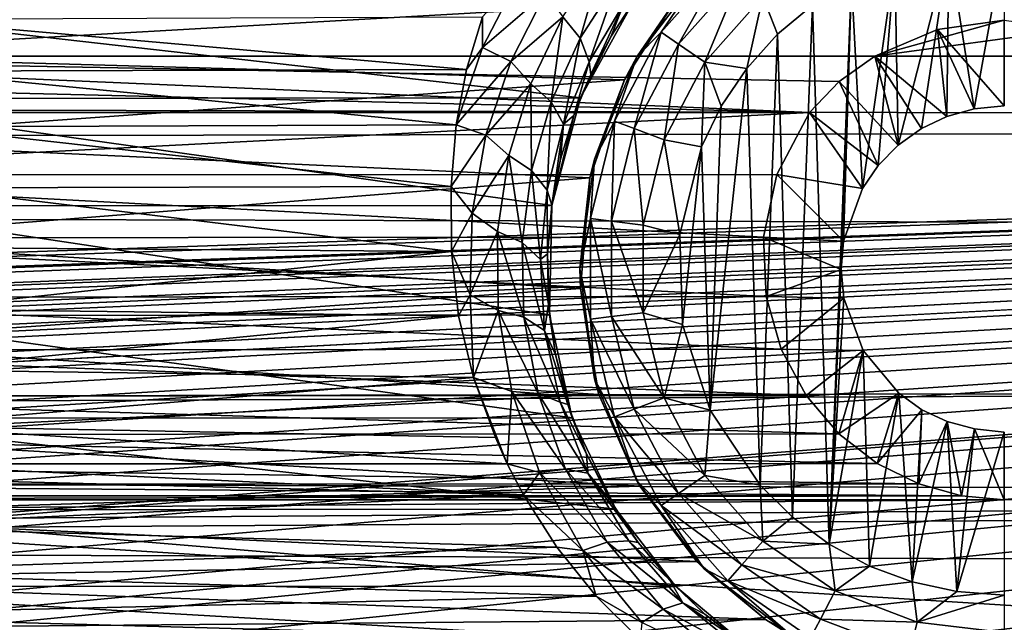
# Model space of a CAD drawing. Header units: metres. Extents: x -95 to 103, y -12 to 12.
# Tile 355 of 520: x -32.22 to -29.2, y 6.06 to 7.9. Entities that reach past the tile are written whole.
import ezdxf

# ---------------------------------------------------------------- set-up
doc = ezdxf.new("R2010")
doc.units = ezdxf.units.M
doc.layers.add('solid_P74500', color=7, linetype='CONTINUOUS')
doc.layers.add('solid_P74500_01', color=7, linetype='CONTINUOUS')

msp = doc.modelspace()

# ---------------------------------------------------------------- linework, layer by layer
at = {"layer": 'solid_P74500'}
for points in [[(-12.2, 5.05, 0.5), (-11.7, 9.776363, 0.5), (-88, 9.776363, 0.5)], [(-12.2, 5.05, 0.5), (-88, 9.776363, 0.5), (-88, 5.05, 0.5)], [(92.5, 7.752533, 9.805175), (92.5, 8.487373, 9.175829), (-94.018356, 8.209083, 9.426609)], [(92.5, 7.752533, 9.805175), (-94.018356, 8.209083, 9.426609), (-94.018356, 7.447287, 10.039319)], [(-29.370331, 8.125382, -11.8), (-29.525322, 7.519121, -11.8), (-29.535685, 8.081974, -11.8)], [(-29.370331, 8.125382, -11.8), (-29.453802, 7.570744, -11.8), (-29.525322, 7.519121, -11.8)], [(-29.370331, 8.125382, -11.8), (-29.376312, 7.607516, -11.8), (-29.453802, 7.570744, -11.8)], [(-29.370331, 8.125382, -11.8), (-29.291828, 7.630482, -11.8), (-29.376312, 7.607516, -11.8)], [(-29.200001, 8.14, -11.8), (-29.291828, 7.630482, -11.8), (-29.370331, 8.125382, -11.8)], [(-29.200001, 8.14, -11.8), (-29.200001, 7.64, -11.8), (-29.291828, 7.630482, -11.8)], [(-30.499355, 7.847605, -9.513963), (-30.552536, 7.911984, -9.562739), (-30.426729, 8.098949, -9.376516)], [(-30.383154, 8.028093, -9.327198), (-30.499355, 7.847605, -9.513963), (-30.426729, 8.098949, -9.376516)], [(-30.046976, 8.096038, -11.614588), (-30.25116, 7.865563, -11.614588), (-30.119238, 8.059238, -11.5)], [(-30.197634, 7.828617, -11.712049), (-30.25116, 7.865563, -11.614588), (-30.046976, 8.096038, -11.614588)], [(-30.003847, 8.047357, -11.712049), (-30.197634, 7.828617, -11.712049), (-30.046976, 8.096038, -11.614588)], [(-30.119238, 8.059238, -11.5), (-30.325832, 7.79, -11.5), (-30.209461, 7.959397, -5.887105)], [(-30.25116, 7.865563, -11.614588), (-30.325832, 7.79, -11.5), (-30.119238, 8.059238, -11.5)], [(-29.668499, 8.022584, -11.8), (-29.535685, 8.081974, -11.8), (-29.634665, 7.386765, -11.8)], [(-29.535685, 8.081974, -11.8), (-29.586445, 7.457164, -11.8), (-29.634665, 7.386765, -11.8)], [(-29.535685, 8.081974, -11.8), (-29.525322, 7.519121, -11.8), (-29.586445, 7.457164, -11.8)], [(-30.685518, 8.038312, -9.565678), (-30.798033, 7.81858, -9.751169), (-30.797937, 7.912471, -9.676921)], [(-30.605495, 7.985066, -9.567982), (-30.798033, 7.81858, -9.751169), (-30.685518, 8.038312, -9.565678)], [(-30.471601, 7.774943, -9.441819), (-30.499355, 7.847605, -9.513963), (-30.383154, 8.028093, -9.327198)], [(-30.365761, 7.953053, -9.254251), (-30.471601, 7.774943, -9.441819), (-30.383154, 8.028093, -9.327198)], [(-30.003847, 8.047357, -11.712049), (-30.117466, 7.773282, -11.777164), (-30.197634, 7.828617, -11.712049)], [(-30.003847, 8.047357, -11.712049), (-29.939253, 7.974443, -11.777164), (-30.117466, 7.773282, -11.777164)], [(-29.668499, 8.022584, -11.8), (-29.736984, 6.296785, -11.8), (-29.788027, 7.948541, -11.8)], [(-29.668499, 8.022584, -11.8), (-29.69928, 7.137952, -11.8), (-29.736984, 6.296785, -11.8)], [(-29.668499, 8.022584, -11.8), (-29.692488, 7.225389, -11.8), (-29.69928, 7.137952, -11.8)], [(-29.668499, 8.022584, -11.8), (-29.634665, 7.386765, -11.8), (-29.692488, 7.225389, -11.8)], [(-33.077759, 7.79618, -6.10177), (-33.228165, 8.003443, -5.827108), (-30.209461, 7.959397, -5.887105)], [(-30.605495, 7.985066, -9.567982), (-30.711811, 7.775812, -9.754739), (-30.798033, 7.81858, -9.751169)], [(-30.552536, 7.911984, -9.562739), (-30.711811, 7.775812, -9.754739), (-30.605495, 7.985066, -9.567982)], [(-29.98888, 7.75403, -11.8), (-30.117466, 7.773282, -11.777164), (-29.939253, 7.974443, -11.777164)], [(-29.894634, 7.859296, -11.8), (-29.98888, 7.75403, -11.8), (-29.939253, 7.974443, -11.777164)], [(-29.788027, 7.948541, -11.8), (-29.894634, 7.859296, -11.8), (-29.939253, 7.974443, -11.777164)], [(-33.077759, 7.79618, -6.10177), (-30.209461, 7.959397, -5.887105), (-30.363678, 7.719777, -6.197987)], [(-30.498018, 7.664145, -8.573849), (-30.338186, 7.955187, -8.304517), (-33.061371, 7.95457, -8.305107)], [(-30.498018, 7.664145, -8.573849), (-33.061371, 7.95457, -8.305107), (-32.901268, 7.66248, -8.575336)], [(-30.40472, 7.853196, -9.206404), (-30.338186, 7.955187, -8.304517), (-30.498018, 7.664145, -8.573849)], [(-30.365761, 7.953053, -9.254251), (-30.466867, 7.735857, -9.32723), (-30.471601, 7.774943, -9.441819)], [(-30.365761, 7.953053, -9.254251), (-30.40472, 7.853196, -9.206404), (-30.466867, 7.735857, -9.32723)], [(-30.40472, 7.853196, -9.206404), (-30.333858, 7.961197, -9.089928), (-30.338186, 7.955187, -8.304517)], [(-30.365761, 7.953053, -9.254251), (-30.333858, 7.961197, -9.089928), (-30.40472, 7.853196, -9.206404)], [(-30.325832, 7.79, -11.5), (-30.363678, 7.719777, -6.197987), (-30.209461, 7.959397, -5.887105)], [(-29.788027, 7.948541, -11.8), (-29.849243, 6.379436, -11.8), (-29.894634, 7.859296, -11.8)], [(-29.788027, 7.948541, -11.8), (-29.736984, 6.296785, -11.8), (-29.849243, 6.379436, -11.8)], [(-30.797937, 7.912471, -9.676921), (-30.846972, 7.75142, -9.806401), (-32.599243, 7.905591, -9.682542)], [(-30.846972, 7.75142, -9.806401), (-32.553913, 7.745763, -9.810869), (-32.599243, 7.905591, -9.682542)], [(-30.798033, 7.81858, -9.751169), (-30.846972, 7.75142, -9.806401), (-30.797937, 7.912471, -9.676921)], [(-30.552536, 7.911984, -9.562739), (-30.650341, 7.707485, -9.752763), (-30.711811, 7.775812, -9.754739)], [(-30.588385, 7.651467, -9.704024), (-30.650341, 7.707485, -9.752763), (-30.552536, 7.911984, -9.562739)], [(-30.499355, 7.847605, -9.513963), (-30.588385, 7.651467, -9.704024), (-30.552536, 7.911984, -9.562739)], [(-29.200001, 7.901906, -4.3), (-29.597059, 7.792304, -4.3), (-29.404331, 7.873975, -4.3)], [(-28.99567, 7.873975, -4.3), (-29.597059, 7.792304, -4.3), (-29.200001, 7.901906, -4.3)], [(-29.200001, 7.64, -11.8), (-29.200001, 7.901906, -4.3), (-29.404331, 7.873975, -4.3)], [(-28.99567, 7.873975, -4.3), (-28.802942, 7.792304, -4.3), (-29.597059, 7.792304, -4.3)], [(-29.376312, 7.607516, -11.8), (-29.404331, 7.873975, -4.3), (-29.597059, 7.792304, -4.3)], [(-29.291828, 7.630482, -11.8), (-29.200001, 7.64, -11.8), (-29.404331, 7.873975, -4.3)], [(-29.376312, 7.607516, -11.8), (-29.291828, 7.630482, -11.8), (-29.404331, 7.873975, -4.3)], [(-30.55039, 7.583538, -9.631939), (-30.588385, 7.651467, -9.704024), (-30.499355, 7.847605, -9.513963)], [(-30.471601, 7.774943, -9.441819), (-30.55039, 7.583538, -9.631939), (-30.499355, 7.847605, -9.513963)], [(-30.466867, 7.735857, -9.32723), (-30.40472, 7.853196, -9.206404), (-30.498018, 7.664145, -8.573849)], [(-30.25116, 7.865563, -11.614588), (-30.394253, 7.59292, -11.614588), (-30.325832, 7.79, -11.5)], [(-30.333441, 7.569858, -11.712049), (-30.394253, 7.59292, -11.614588), (-30.25116, 7.865563, -11.614588)], [(-30.197634, 7.828617, -11.712049), (-30.333441, 7.569858, -11.712049), (-30.25116, 7.865563, -11.614588)], [(-29.894634, 7.859296, -11.8), (-29.948107, 6.47681, -11.8), (-29.98888, 7.75403, -11.8)], [(-29.894634, 7.859296, -11.8), (-29.849243, 6.379436, -11.8), (-29.948107, 6.47681, -11.8)], [(-30.798033, 7.81858, -9.751169), (-30.878759, 7.581891, -9.938055), (-30.846972, 7.75142, -9.806401)], [(-30.711811, 7.775812, -9.754739), (-30.878759, 7.581891, -9.938055), (-30.798033, 7.81858, -9.751169)], [(-30.197634, 7.828617, -11.712049), (-30.242361, 7.535316, -11.777164), (-30.333441, 7.569858, -11.712049)], [(-30.197634, 7.828617, -11.712049), (-30.117466, 7.773282, -11.777164), (-30.242361, 7.535316, -11.777164)], [(-85.675003, 7.792304, -1.8), (-14.325, 7.792304, -4.2), (-14.325, 7.792304, -1.8)], [(-18.802942, 7.792304, -4.2), (-14.325, 7.792304, -4.2), (-85.675003, 7.792304, -1.8)], [(-84.20311, 5.444916, -1.8), (-85.675003, 7.792304, -1.8), (-14.325, 7.792304, -1.8)], [(-19.597059, 7.792304, -4.2), (-18.802942, 7.792304, -4.2), (-85.675003, 7.792304, -1.8)], [(-23.802942, 7.792304, -4.2), (-19.597059, 7.792304, -4.2), (-85.675003, 7.792304, -1.8)], [(-24.597059, 7.792304, -4.2), (-23.802942, 7.792304, -4.2), (-85.675003, 7.792304, -1.8)], [(-28.802942, 7.792304, -4.2), (-24.597059, 7.792304, -4.2), (-85.675003, 7.792304, -1.8)], [(-29.597059, 7.792304, -4.2), (-28.802942, 7.792304, -4.2), (-85.675003, 7.792304, -1.8)], [(-33.80294, 7.792304, -4.2), (-29.597059, 7.792304, -4.2), (-85.675003, 7.792304, -1.8)], [(-83.957001, 5.406663, -1.8), (-84.20311, 5.444916, -1.8), (-14.325, 7.792304, -1.8)], [(-83.736336, 5.295372, -1.8), (-83.957001, 5.406663, -1.8), (-14.325, 7.792304, -1.8)], [(-83.736336, 5.295372, -1.8), (-14.325, 7.792304, -1.8), (-79.20311, 5.444916, -1.8)], [(-78.957001, 5.406663, -1.8), (-79.20311, 5.444916, -1.8), (-14.325, 7.792304, -1.8)], [(-78.736336, 5.295372, -1.8), (-78.957001, 5.406663, -1.8), (-14.325, 7.792304, -1.8)], [(-78.736336, 5.295372, -1.8), (-14.325, 7.792304, -1.8), (-74.20311, 5.444916, -1.8)], [(-73.957001, 5.406663, -1.8), (-74.20311, 5.444916, -1.8), (-14.325, 7.792304, -1.8)], [(-73.736336, 5.295372, -1.8), (-73.957001, 5.406663, -1.8), (-14.325, 7.792304, -1.8)], [(-73.736336, 5.295372, -1.8), (-14.325, 7.792304, -1.8), (-69.20311, 5.444916, -1.8)], [(-68.957001, 5.406663, -1.8), (-69.20311, 5.444916, -1.8), (-14.325, 7.792304, -1.8)], [(-68.736336, 5.295372, -1.8), (-68.957001, 5.406663, -1.8), (-14.325, 7.792304, -1.8)], [(-68.736336, 5.295372, -1.8), (-14.325, 7.792304, -1.8), (-64.20311, 5.444916, -1.8)], [(-63.957005, 5.406663, -1.8), (-64.20311, 5.444916, -1.8), (-14.325, 7.792304, -1.8)], [(-63.736332, 5.295372, -1.8), (-63.957005, 5.406663, -1.8), (-14.325, 7.792304, -1.8)], [(-63.736332, 5.295372, -1.8), (-14.325, 7.792304, -1.8), (-59.20311, 5.444916, -1.8)], [(-58.957005, 5.406663, -1.8), (-59.20311, 5.444916, -1.8), (-14.325, 7.792304, -1.8)], [(-58.736332, 5.295372, -1.8), (-58.957005, 5.406663, -1.8), (-14.325, 7.792304, -1.8)], [(-58.736332, 5.295372, -1.8), (-14.325, 7.792304, -1.8), (-54.20311, 5.444916, -1.8)], [(-53.957005, 5.406663, -1.8), (-54.20311, 5.444916, -1.8), (-14.325, 7.792304, -1.8)], [(-53.736332, 5.295372, -1.8), (-53.957005, 5.406663, -1.8), (-14.325, 7.792304, -1.8)], [(-53.736332, 5.295372, -1.8), (-14.325, 7.792304, -1.8), (-49.20311, 5.444916, -1.8)], [(-48.957005, 5.406663, -1.8), (-49.20311, 5.444916, -1.8), (-14.325, 7.792304, -1.8)], [(-48.736332, 5.295372, -1.8), (-48.957005, 5.406663, -1.8), (-14.325, 7.792304, -1.8)], [(-48.560226, 5.121016, -1.8), (-48.736332, 5.295372, -1.8), (-14.325, 7.792304, -1.8)], [(-48.560226, 5.121016, -1.8), (-14.325, 7.792304, -1.8), (-44.20311, 5.444916, -1.8)], [(-43.957005, 5.406663, -1.8), (-44.20311, 5.444916, -1.8), (-14.325, 7.792304, -1.8)], [(-43.736332, 5.295372, -1.8), (-43.957005, 5.406663, -1.8), (-14.325, 7.792304, -1.8)], [(-43.560226, 5.121016, -1.8), (-43.736332, 5.295372, -1.8), (-14.325, 7.792304, -1.8)], [(-43.560226, 5.121016, -1.8), (-14.325, 7.792304, -1.8), (-39.20311, 5.444916, -1.8)], [(-38.957005, 5.406663, -1.8), (-39.20311, 5.444916, -1.8), (-14.325, 7.792304, -1.8)], [(-38.736332, 5.295372, -1.8), (-38.957005, 5.406663, -1.8), (-14.325, 7.792304, -1.8)], [(-38.560226, 5.121016, -1.8), (-38.736332, 5.295372, -1.8), (-14.325, 7.792304, -1.8)], [(-38.560226, 5.121016, -1.8), (-14.325, 7.792304, -1.8), (-34.20311, 5.444916, -1.8)], [(-33.957005, 5.406663, -1.8), (-34.20311, 5.444916, -1.8), (-14.325, 7.792304, -1.8)], [(-33.736332, 5.295372, -1.8), (-33.957005, 5.406663, -1.8), (-14.325, 7.792304, -1.8)], [(-33.693855, 7.714148, -4.2), (-29.796942, 7.619055, -4.2), (-33.80294, 7.792304, -4.2)], [(-29.706144, 7.714148, -4.2), (-33.80294, 7.792304, -4.2), (-29.796942, 7.619055, -4.2)], [(-29.706144, 7.714148, -4.2), (-29.597059, 7.792304, -4.2), (-33.80294, 7.792304, -4.2)], [(-33.560226, 5.121016, -1.8), (-33.736332, 5.295372, -1.8), (-14.325, 7.792304, -1.8)], [(-33.445496, 4.899806, -1.8), (-33.560226, 5.121016, -1.8), (-14.325, 7.792304, -1.8)], [(-33.445496, 4.899806, -1.8), (-14.325, 7.792304, -1.8), (-29.203108, 5.444916, -1.8)], [(-32.961212, 7.534212, -6.422531), (-33.077759, 7.79618, -6.10177), (-30.363678, 7.719777, -6.197987)], [(-30.325832, 7.79, -11.5), (-30.455704, 7.476465, -11.5), (-30.363678, 7.719777, -6.197987)], [(-30.394253, 7.59292, -11.614588), (-30.455704, 7.476465, -11.5), (-30.325832, 7.79, -11.5)], [(-29.525322, 7.519121, -11.8), (-29.597059, 7.792304, -4.2), (-29.706144, 7.714148, -4.2)], [(-29.597059, 7.792304, -4.2), (-28.802942, 7.792304, -4.3), (-28.802942, 7.792304, -4.2)], [(-29.597059, 7.792304, -4.2), (-29.597059, 7.792304, -4.3), (-28.802942, 7.792304, -4.3)], [(-29.453802, 7.570744, -11.8), (-29.597059, 7.792304, -4.3), (-29.597059, 7.792304, -4.2)], [(-29.453802, 7.570744, -11.8), (-29.376312, 7.607516, -11.8), (-29.597059, 7.792304, -4.3)], [(-29.525322, 7.519121, -11.8), (-29.453802, 7.570744, -11.8), (-29.597059, 7.792304, -4.2)], [(-28.957003, 5.406663, -1.8), (-29.203108, 5.444916, -1.8), (-14.325, 7.792304, -1.8)], [(92.5, 6.975814, 10.372194), (92.5, 7.752533, 9.805175), (-94.018356, 7.447287, 10.039319)], [(-30.846972, 7.75142, -9.806401), (-30.878759, 7.581891, -9.938055), (-32.553913, 7.745763, -9.810869)], [(-30.711811, 7.775812, -9.754739), (-30.787632, 7.550226, -9.942742), (-30.878759, 7.581891, -9.938055)], [(-30.650341, 7.707485, -9.752763), (-30.787632, 7.550226, -9.942742), (-30.711811, 7.775812, -9.754739)], [(-30.471601, 7.774943, -9.441819), (-30.518711, 7.610109, -9.45398), (-30.55039, 7.583538, -9.631939)], [(-30.471601, 7.774943, -9.441819), (-30.466867, 7.735857, -9.32723), (-30.518711, 7.610109, -9.45398)], [(-30.127321, 7.51358, -11.8), (-30.242361, 7.535316, -11.777164), (-30.117466, 7.773282, -11.777164)], [(-30.066879, 7.638491, -11.8), (-30.127321, 7.51358, -11.8), (-30.117466, 7.773282, -11.777164)], [(-29.98888, 7.75403, -11.8), (-30.066879, 7.638491, -11.8), (-30.117466, 7.773282, -11.777164)], [(-29.98888, 7.75403, -11.8), (-29.948107, 6.47681, -11.8), (-30.101099, 6.706655, -11.8)], [(-29.98888, 7.75403, -11.8), (-30.101099, 6.706655, -11.8), (-30.066879, 7.638491, -11.8)], [(-30.878759, 7.581891, -9.938055), (-32.520657, 7.575688, -9.942784), (-32.553913, 7.745763, -9.810869)], [(-30.518711, 7.610109, -9.45398), (-30.466867, 7.735857, -9.32723), (-30.498018, 7.664145, -8.573849)], [(-33.693855, 7.714148, -4.2), (-33.603058, 7.619055, -4.2), (-29.796942, 7.619055, -4.2)], [(-32.961212, 7.534212, -6.422531), (-30.363678, 7.719777, -6.197987), (-30.469355, 7.419488, -6.554479)], [(-30.650341, 7.707485, -9.752763), (-30.717836, 7.487616, -9.943472), (-30.787632, 7.550226, -9.942742)], [(-30.64831, 7.441767, -9.894325), (-30.717836, 7.487616, -9.943472), (-30.650341, 7.707485, -9.752763)], [(-30.588385, 7.651467, -9.704024), (-30.64831, 7.441767, -9.894325), (-30.650341, 7.707485, -9.752763)], [(-30.455704, 7.476465, -11.5), (-30.469355, 7.419488, -6.554479), (-30.363678, 7.719777, -6.197987)], [(-29.586445, 7.457164, -11.8), (-29.706144, 7.714148, -4.2), (-29.796942, 7.619055, -4.2)], [(-29.586445, 7.457164, -11.8), (-29.525322, 7.519121, -11.8), (-29.706144, 7.714148, -4.2)], [(-30.586351, 7.334234, -8.857709), (-30.498018, 7.664145, -8.573849), (-32.901268, 7.66248, -8.575336)], [(-30.586351, 7.334234, -8.857709), (-32.901268, 7.66248, -8.575336), (-32.813553, 7.333337, -8.858451)], [(-30.518711, 7.610109, -9.45398), (-30.498018, 7.664145, -8.573849), (-30.586351, 7.334234, -8.857709)], [(-30.600718, 7.380895, -9.821639), (-30.64831, 7.441767, -9.894325), (-30.588385, 7.651467, -9.704024)], [(-30.55039, 7.583538, -9.631939), (-30.600718, 7.380895, -9.821639), (-30.588385, 7.651467, -9.704024)], [(-30.066879, 7.638491, -11.8), (-30.101099, 6.706655, -11.8), (-30.127321, 7.51358, -11.8)], [(-29.796942, 7.619055, -4.2), (-33.603058, 7.619055, -4.2), (-33.503391, 7.428674, -4.528224)], [(-29.896559, 7.428859, -4.52792), (-29.796942, 7.619055, -4.2), (-33.503391, 7.428674, -4.528224)], [(-30.558952, 7.476523, -9.585154), (-30.518711, 7.610109, -9.45398), (-30.586351, 7.334234, -8.857709)], [(-30.55039, 7.583538, -9.631939), (-30.518711, 7.610109, -9.45398), (-30.558952, 7.476523, -9.585154)], [(-29.634665, 7.386765, -11.8), (-29.796942, 7.619055, -4.2), (-29.896559, 7.428859, -4.52792)], [(-29.634665, 7.386765, -11.8), (-29.586445, 7.457164, -11.8), (-29.796942, 7.619055, -4.2)], [(-30.878759, 7.581891, -9.938055), (-30.894384, 7.392529, -10.079708), (-32.520657, 7.575688, -9.942784)], [(-30.894384, 7.392529, -10.079708), (-32.501717, 7.387943, -10.08307), (-32.520657, 7.575688, -9.942784)], [(-30.787632, 7.550226, -9.942742), (-30.894384, 7.392529, -10.079708), (-30.878759, 7.581891, -9.938055)], [(-30.55039, 7.583538, -9.631939), (-30.586323, 7.335214, -9.716925), (-30.600718, 7.380895, -9.821639)], [(-30.55039, 7.583538, -9.631939), (-30.558952, 7.476523, -9.585154), (-30.586323, 7.335214, -9.716925)], [(-30.394253, 7.59292, -11.614588), (-30.467941, 7.293956, -11.614588), (-30.455704, 7.476465, -11.5)], [(-30.403378, 7.286117, -11.712049), (-30.467941, 7.293956, -11.614588), (-30.394253, 7.59292, -11.614588)], [(-30.333441, 7.569858, -11.712049), (-30.403378, 7.286117, -11.712049), (-30.394253, 7.59292, -11.614588)], [(-30.787632, 7.550226, -9.942742), (-30.830343, 7.310512, -10.129179), (-30.894384, 7.392529, -10.079708)], [(-30.717836, 7.487616, -9.943472), (-30.830343, 7.310512, -10.129179), (-30.787632, 7.550226, -9.942742)], [(-30.333441, 7.569858, -11.712049), (-30.306677, 7.274375, -11.777164), (-30.403378, 7.286117, -11.712049)], [(-30.333441, 7.569858, -11.712049), (-30.242361, 7.535316, -11.777164), (-30.306677, 7.274375, -11.777164)], [(-32.902905, 7.226828, -6.766441), (-32.961212, 7.534212, -6.422531), (-30.469355, 7.419488, -6.554479)], [(-30.194281, 7.245715, -11.8), (-30.306677, 7.274375, -11.777164), (-30.242361, 7.535316, -11.777164)], [(-30.127321, 7.51358, -11.8), (-30.194281, 7.245715, -11.8), (-30.242361, 7.535316, -11.777164)], [(-30.127321, 7.51358, -11.8), (-30.185358, 6.969674, -11.8), (-30.194281, 7.245715, -11.8)], [(-30.127321, 7.51358, -11.8), (-30.101099, 6.706655, -11.8), (-30.185358, 6.969674, -11.8)], [(-30.717836, 7.487616, -9.943472), (-30.752459, 7.254652, -10.131943), (-30.830343, 7.310512, -10.129179)], [(-30.676939, 7.220685, -10.081996), (-30.752459, 7.254652, -10.131943), (-30.717836, 7.487616, -9.943472)], [(-30.64831, 7.441767, -9.894325), (-30.676939, 7.220685, -10.081996), (-30.717836, 7.487616, -9.943472)], [(-30.586323, 7.335214, -9.716925), (-30.558952, 7.476523, -9.585154), (-30.586351, 7.334234, -8.857709)], [(-30.455704, 7.476465, -11.5), (-30.5, 7.14, -11.5), (-30.469355, 7.419488, -6.554479)], [(-30.467941, 7.293956, -11.614588), (-30.5, 7.14, -11.5), (-30.455704, 7.476465, -11.5)], [(92.5, 6.975814, 10.372194), (-94.018356, 7.447287, 10.039319), (-94.018356, 6.639937, 10.59062)], [(-29.937243, 7.236759, -4.829008), (-29.896559, 7.428859, -4.52792), (-33.503391, 7.428674, -4.528224)], [(-29.937243, 7.236759, -4.829008), (-33.503391, 7.428674, -4.528224), (-33.462597, 7.234941, -4.831732)], [(-32.902905, 7.226828, -6.766441), (-30.469355, 7.419488, -6.554479), (-30.498339, 7.079858, -6.919943)], [(-30.620901, 7.169143, -10.008129), (-30.676939, 7.220685, -10.081996), (-30.64831, 7.441767, -9.894325)], [(-30.600718, 7.380895, -9.821639), (-30.620901, 7.169143, -10.008129), (-30.64831, 7.441767, -9.894325)], [(-30.5, 7.14, -11.5), (-30.498339, 7.079858, -6.919943), (-30.469355, 7.419488, -6.554479)], [(-29.692488, 7.225389, -11.8), (-29.896559, 7.428859, -4.52792), (-29.937243, 7.236759, -4.829008)], [(-29.692488, 7.225389, -11.8), (-29.634665, 7.386765, -11.8), (-29.896559, 7.428859, -4.52792)], [(-30.894384, 7.392529, -10.079708), (-30.893278, 7.193082, -10.222992), (-32.501717, 7.387943, -10.08307)], [(-30.830343, 7.310512, -10.129179), (-30.893278, 7.193082, -10.222992), (-30.894384, 7.392529, -10.079708)], [(-30.893278, 7.193082, -10.222992), (-32.504425, 7.205236, -10.21443), (-32.501717, 7.387943, -10.08307)], [(-30.600718, 7.380895, -9.821639), (-30.599234, 7.186306, -9.850586), (-30.620901, 7.169143, -10.008129)], [(-30.600718, 7.380895, -9.821639), (-30.586323, 7.335214, -9.716925), (-30.599234, 7.186306, -9.850586)], [(-30.592741, 6.998838, -9.125035), (-30.586351, 7.334234, -8.857709), (-32.813553, 7.333337, -8.858451)], [(-30.592741, 6.998838, -9.125035), (-32.813553, 7.333337, -8.858451), (-32.807384, 6.99762, -9.125969)], [(-30.599234, 7.186306, -9.850586), (-30.586323, 7.335214, -9.716925), (-30.586351, 7.334234, -8.857709)], [(-30.599234, 7.186306, -9.850586), (-30.586351, 7.334234, -8.857709), (-30.592741, 6.998838, -9.125035)], [(-30.830343, 7.310512, -10.129179), (-30.836559, 7.059978, -10.31118), (-30.893278, 7.193082, -10.222992)], [(-30.752459, 7.254652, -10.131943), (-30.836559, 7.059978, -10.31118), (-30.830343, 7.310512, -10.129179)], [(-30.467941, 7.293956, -11.614588), (-30.467941, 6.986044, -11.614588), (-30.5, 7.14, -11.5)], [(-30.403378, 6.993884, -11.712049), (-30.467941, 6.986044, -11.614588), (-30.467941, 7.293956, -11.614588)], [(-30.403378, 7.286117, -11.712049), (-30.403378, 6.993884, -11.712049), (-30.467941, 7.293956, -11.614588)], [(-30.403378, 7.286117, -11.712049), (-30.306677, 7.274375, -11.777164), (-30.306677, 7.005625, -11.777164)], [(-30.403378, 7.286117, -11.712049), (-30.306677, 7.005625, -11.777164), (-30.403378, 6.993884, -11.712049)], [(-30.194281, 7.245715, -11.8), (-30.306677, 7.005625, -11.777164), (-30.306677, 7.274375, -11.777164)], [(-30.752459, 7.254652, -10.131943), (-30.750788, 7.012084, -10.315185), (-30.836559, 7.059978, -10.31118)], [(-30.671291, 6.991528, -10.264101), (-30.750788, 7.012084, -10.315185), (-30.752459, 7.254652, -10.131943)], [(-30.676939, 7.220685, -10.081996), (-30.671291, 6.991528, -10.264101), (-30.752459, 7.254652, -10.131943)], [(-30.194281, 7.245715, -11.8), (-30.185358, 6.969674, -11.8), (-30.306677, 7.005625, -11.777164)], [(-29.929634, 7.055848, -5.089697), (-33.462597, 7.234941, -4.831732), (-33.470741, 7.053593, -5.092822)], [(-29.929634, 7.055848, -5.089697), (-29.937243, 7.236759, -4.829008), (-33.462597, 7.234941, -4.831732)], [(-32.920132, 6.912104, -7.087512), (-32.902905, 7.226828, -6.766441), (-30.498339, 7.079858, -6.919943)], [(-30.608536, 6.951431, -10.188554), (-30.671291, 6.991528, -10.264101), (-30.676939, 7.220685, -10.081996)], [(-30.620901, 7.169143, -10.008129), (-30.608536, 6.951431, -10.188554), (-30.676939, 7.220685, -10.081996)], [(-29.69928, 7.137952, -11.8), (-29.937243, 7.236759, -4.829008), (-29.929634, 7.055848, -5.089697)], [(-29.69928, 7.137952, -11.8), (-29.692488, 7.225389, -11.8), (-29.937243, 7.236759, -4.829008)], [(-30.893278, 7.193082, -10.222992), (-32.527477, 7.01674, -10.344823), (-32.504425, 7.205236, -10.21443)], [(-30.893278, 7.193082, -10.222992), (-30.871647, 6.995722, -10.359048), (-32.527477, 7.01674, -10.344823)], [(-30.836559, 7.059978, -10.31118), (-30.871647, 6.995722, -10.359048), (-30.893278, 7.193082, -10.222992)], [(-30.620901, 7.169143, -10.008129), (-30.599234, 7.186306, -9.850586), (-30.595856, 7.032367, -9.985543)], [(-30.595856, 7.032367, -9.985543), (-30.599234, 7.186306, -9.850586), (-30.592741, 6.998838, -9.125035)], [(-30.620901, 7.169143, -10.008129), (-30.595856, 7.032367, -9.985543), (-30.608536, 6.951431, -10.188554)], [(-30.5, 7.14, -11.5), (-30.455704, 6.803535, -11.5), (-30.498339, 7.079858, -6.919943)], [(-30.467941, 6.986044, -11.614588), (-30.455704, 6.803535, -11.5), (-30.5, 7.14, -11.5)], [(-29.691769, 7.050595, -11.8), (-29.69928, 7.137952, -11.8), (-29.929634, 7.055848, -5.089697)], [(-29.736984, 6.296785, -11.8), (-29.69928, 7.137952, -11.8), (-29.691769, 7.050595, -11.8)], [(-32.920132, 6.912104, -7.087512), (-30.498339, 7.079858, -6.919943), (-30.441576, 6.754933, -7.237463)], [(-30.836559, 7.059978, -10.31118), (-30.82617, 6.807505, -10.483696), (-30.871647, 6.995722, -10.359048)], [(-30.750788, 7.012084, -10.315185), (-30.82617, 6.807505, -10.483696), (-30.836559, 7.059978, -10.31118)], [(-30.455704, 6.803535, -11.5), (-30.441576, 6.754933, -7.237463), (-30.498339, 7.079858, -6.919943)], [(-29.883789, 6.893729, -5.307212), (-33.470741, 7.053593, -5.092822), (-33.517292, 6.891102, -5.310623)], [(-29.883789, 6.893729, -5.307212), (-29.929634, 7.055848, -5.089697), (-33.470741, 7.053593, -5.092822)], [(-30.608536, 6.951431, -10.188554), (-30.595856, 7.032367, -9.985543), (-30.575178, 6.877535, -10.115139)], [(-30.575178, 6.877535, -10.115139), (-30.595856, 7.032367, -9.985543), (-30.592741, 6.998838, -9.125035)], [(-29.691769, 7.050595, -11.8), (-29.929634, 7.055848, -5.089697), (-29.883789, 6.893729, -5.307212)], [(-29.632658, 6.88986, -11.8), (-29.691769, 7.050595, -11.8), (-29.883789, 6.893729, -5.307212)], [(-29.736984, 6.296785, -11.8), (-29.691769, 7.050595, -11.8), (-29.632658, 6.88986, -11.8)], [(-30.523228, 6.683096, -9.358751), (-32.807384, 6.99762, -9.125969), (-32.877129, 6.682053, -9.359496)], [(-30.523228, 6.683096, -9.358751), (-30.592741, 6.998838, -9.125035), (-32.807384, 6.99762, -9.125969)], [(-30.871647, 6.995722, -10.359048), (-32.568153, 6.830747, -10.468567), (-32.527477, 7.01674, -10.344823)], [(-30.750788, 7.012084, -10.315185), (-30.708988, 6.764045, -10.49017), (-30.82617, 6.807505, -10.483696)], [(-30.627998, 6.758184, -10.437667), (-30.708988, 6.764045, -10.49017), (-30.750788, 7.012084, -10.315185)], [(-30.671291, 6.991528, -10.264101), (-30.627998, 6.758184, -10.437667), (-30.750788, 7.012084, -10.315185)], [(-30.575178, 6.877535, -10.115139), (-30.592741, 6.998838, -9.125035), (-30.523228, 6.683096, -9.358751)], [(-30.403378, 6.993884, -11.712049), (-30.306677, 7.005625, -11.777164), (-30.242361, 6.744685, -11.777164)], [(-30.185358, 6.969674, -11.8), (-30.242361, 6.744685, -11.777164), (-30.306677, 7.005625, -11.777164)], [(92.5, 6.152128, 10.880493), (92.5, 6.975814, 10.372194), (-94.018356, 6.639937, 10.59062)], [(-30.871647, 6.995722, -10.359048), (-30.82617, 6.807505, -10.483696), (-32.568153, 6.830747, -10.468567)], [(-30.560865, 6.731433, -10.36002), (-30.627998, 6.758184, -10.437667), (-30.671291, 6.991528, -10.264101)], [(-30.608536, 6.951431, -10.188554), (-30.560865, 6.731433, -10.36002), (-30.671291, 6.991528, -10.264101)], [(-30.403378, 6.993884, -11.712049), (-30.333441, 6.710143, -11.712049), (-30.467941, 6.986044, -11.614588)], [(-30.467941, 6.986044, -11.614588), (-30.394253, 6.687079, -11.614588), (-30.455704, 6.803535, -11.5)], [(-30.333441, 6.710143, -11.712049), (-30.394253, 6.687079, -11.614588), (-30.467941, 6.986044, -11.614588)], [(-30.403378, 6.993884, -11.712049), (-30.242361, 6.744685, -11.777164), (-30.333441, 6.710143, -11.712049)], [(-30.185358, 6.969674, -11.8), (-30.101099, 6.706655, -11.8), (-30.242361, 6.744685, -11.777164)], [(-30.608536, 6.951431, -10.188554), (-30.575178, 6.877535, -10.115139), (-30.536762, 6.723989, -10.236818)], [(-30.608536, 6.951431, -10.188554), (-30.536762, 6.723989, -10.236818), (-30.560865, 6.731433, -10.36002)], [(-33.004631, 6.629024, -7.352973), (-32.920132, 6.912104, -7.087512), (-30.441576, 6.754933, -7.237463)], [(-29.807301, 6.752329, -5.485987), (-33.517292, 6.891102, -5.310623), (-33.594624, 6.74956, -5.489393)], [(-29.807301, 6.752329, -5.485987), (-29.883789, 6.893729, -5.307212), (-33.517292, 6.891102, -5.310623)], [(-30.536762, 6.723989, -10.236818), (-30.575178, 6.877535, -10.115139), (-30.523228, 6.683096, -9.358751)], [(-29.632658, 6.88986, -11.8), (-29.883789, 6.893729, -5.307212), (-29.807301, 6.752329, -5.485987)], [(-29.632658, 6.88986, -11.8), (-29.807301, 6.752329, -5.485987), (-29.706539, 6.634699, -5.627678)], [(-29.736984, 6.296785, -11.8), (-29.632658, 6.88986, -11.8), (-29.612871, 6.229263, -11.8)], [(-29.523325, 6.759008, -11.8), (-29.632658, 6.88986, -11.8), (-29.706539, 6.634699, -5.627678)], [(-29.612871, 6.229263, -11.8), (-29.632658, 6.88986, -11.8), (-29.523325, 6.759008, -11.8)], [(-30.82617, 6.807505, -10.483696), (-32.62426, 6.65851, -10.578953), (-32.568153, 6.830747, -10.468567)], [(-30.82617, 6.807505, -10.483696), (-30.758585, 6.622798, -10.601346), (-32.62426, 6.65851, -10.578953)], [(-30.82617, 6.807505, -10.483696), (-30.722319, 6.543038, -10.650759), (-30.758585, 6.622798, -10.601346)], [(-30.708988, 6.764045, -10.49017), (-30.722319, 6.543038, -10.650759), (-30.82617, 6.807505, -10.483696)], [(-30.455704, 6.803535, -11.5), (-30.325832, 6.49, -11.5), (-30.441576, 6.754933, -7.237463)], [(-30.394253, 6.687079, -11.614588), (-30.325832, 6.49, -11.5), (-30.455704, 6.803535, -11.5)], [(-30.708988, 6.764045, -10.49017), (-30.623507, 6.516302, -10.653584), (-30.722319, 6.543038, -10.650759)], [(-30.543972, 6.526021, -10.59945), (-30.623507, 6.516302, -10.653584), (-30.708988, 6.764045, -10.49017)], [(-30.627998, 6.758184, -10.437667), (-30.543972, 6.526021, -10.59945), (-30.708988, 6.764045, -10.49017)], [(-30.47541, 6.514107, -10.519395), (-30.543972, 6.526021, -10.59945), (-30.627998, 6.758184, -10.437667)], [(-30.560865, 6.731433, -10.36002), (-30.47541, 6.514107, -10.519395), (-30.627998, 6.758184, -10.437667)], [(-29.523325, 6.759008, -11.8), (-29.706539, 6.634699, -5.627678), (-29.588951, 6.543865, -5.733047)], [(-29.612871, 6.229263, -11.8), (-29.523325, 6.759008, -11.8), (-29.482491, 6.180984, -11.8)], [(-29.452335, 6.70834, -11.8), (-29.523325, 6.759008, -11.8), (-29.588951, 6.543865, -5.733047)], [(-29.482491, 6.180984, -11.8), (-29.523325, 6.759008, -11.8), (-29.452335, 6.70834, -11.8)], [(-29.706539, 6.634699, -5.627678), (-33.594624, 6.74956, -5.489393), (-33.696159, 6.632159, -5.630672)], [(-29.706539, 6.634699, -5.627678), (-29.807301, 6.752329, -5.485987), (-33.594624, 6.74956, -5.489393)], [(-33.004631, 6.629024, -7.352973), (-30.441576, 6.754933, -7.237463), (-30.316523, 6.474358, -7.489505)], [(-30.560865, 6.731433, -10.36002), (-30.536762, 6.723989, -10.236818), (-30.480059, 6.573035, -10.353318)], [(-30.560865, 6.731433, -10.36002), (-30.480059, 6.573035, -10.353318), (-30.47541, 6.514107, -10.519395)], [(-30.325832, 6.49, -11.5), (-30.316523, 6.474358, -7.489505), (-30.441576, 6.754933, -7.237463)], [(-30.333441, 6.710143, -11.712049), (-30.242361, 6.744685, -11.777164), (-30.117466, 6.506719, -11.777164)], [(-30.101099, 6.706655, -11.8), (-30.117466, 6.506719, -11.777164), (-30.242361, 6.744685, -11.777164)], [(-30.480059, 6.573035, -10.353318), (-30.536762, 6.723989, -10.236818), (-30.523228, 6.683096, -9.358751)], [(-30.333441, 6.710143, -11.712049), (-30.197634, 6.451383, -11.712049), (-30.394253, 6.687079, -11.614588)], [(-30.333441, 6.710143, -11.712049), (-30.117466, 6.506719, -11.777164), (-30.197634, 6.451383, -11.712049)], [(-30.101099, 6.706655, -11.8), (-29.948107, 6.47681, -11.8), (-30.117466, 6.506719, -11.777164)], [(-29.452335, 6.70834, -11.8), (-29.588951, 6.543865, -5.733047), (-29.462196, 6.480899, -5.804132)], [(-29.482491, 6.180984, -11.8), (-29.452335, 6.70834, -11.8), (-29.375315, 6.672145, -11.8)], [(-29.375315, 6.672145, -11.8), (-29.452335, 6.70834, -11.8), (-29.462196, 6.480899, -5.804132)], [(-30.390415, 6.403175, -9.552453), (-32.877129, 6.682053, -9.359496), (-33.010273, 6.402062, -9.553198)], [(-30.390415, 6.403175, -9.552453), (-30.523228, 6.683096, -9.358751), (-32.877129, 6.682053, -9.359496)], [(-30.480059, 6.573035, -10.353318), (-30.523228, 6.683096, -9.358751), (-30.390415, 6.403175, -9.552453)], [(-30.394253, 6.687079, -11.614588), (-30.25116, 6.414437, -11.614588), (-30.325832, 6.49, -11.5)], [(-30.197634, 6.451383, -11.712049), (-30.25116, 6.414437, -11.614588), (-30.394253, 6.687079, -11.614588)], [(-29.482491, 6.180984, -11.8), (-29.375315, 6.672145, -11.8), (-29.345045, 6.15136, -11.8)], [(-29.375315, 6.672145, -11.8), (-29.462196, 6.480899, -5.804132), (-29.33143, 6.444363, -5.844672)], [(-29.291311, 6.649474, -11.8), (-29.375315, 6.672145, -11.8), (-29.33143, 6.444363, -5.844672)], [(-29.345045, 6.15136, -11.8), (-29.375315, 6.672145, -11.8), (-29.291311, 6.649474, -11.8)], [(92.5, 6.152128, 10.880493), (-94.018356, 6.639937, 10.59062), (-94.018356, 5.791973, 11.077141)], [(-30.722319, 6.543038, -10.650759), (-32.674747, 6.542895, -10.650846), (-32.62426, 6.65851, -10.578953)], [(-30.758585, 6.622798, -10.601346), (-30.722319, 6.543038, -10.650759), (-32.62426, 6.65851, -10.578953)], [(-29.345045, 6.15136, -11.8), (-29.291311, 6.649474, -11.8), (-29.200001, 6.64, -11.8)], [(-29.345045, 6.15136, -11.8), (-29.200001, 6.64, -11.8), (-29.200001, 6.14, -11.8)], [(-29.291311, 6.649474, -11.8), (-29.33143, 6.444363, -5.844672), (-29.200001, 6.432491, -5.857735)], [(-29.200001, 6.64, -11.8), (-29.291311, 6.649474, -11.8), (-29.200001, 6.432491, -5.857735)], [(-29.588951, 6.543865, -5.733047), (-33.696159, 6.632159, -5.630672), (-33.814137, 6.541955, -5.735227)], [(-29.588951, 6.543865, -5.733047), (-29.706539, 6.634699, -5.627678), (-33.696159, 6.632159, -5.630672)], [(-33.140911, 6.386121, -7.564914), (-33.004631, 6.629024, -7.352973), (-30.316523, 6.474358, -7.489505)], [(-30.407064, 6.430777, -10.459955), (-30.480059, 6.573035, -10.353318), (-30.390415, 6.403175, -9.552453)], [(-30.47541, 6.514107, -10.519395), (-30.480059, 6.573035, -10.353318), (-30.407064, 6.430777, -10.459955)], [(-29.462196, 6.480899, -5.804132), (-33.814137, 6.541955, -5.735227), (-33.940701, 6.47981, -5.805347)], [(-29.462196, 6.480899, -5.804132), (-29.588951, 6.543865, -5.733047), (-33.814137, 6.541955, -5.735227)], [(-30.672838, 6.447643, -10.708777), (-32.696739, 6.499281, -10.677516), (-32.674747, 6.542895, -10.650846)], [(-30.722319, 6.543038, -10.650759), (-30.672838, 6.447643, -10.708777), (-32.674747, 6.542895, -10.650846)], [(-30.623507, 6.516302, -10.653584), (-30.672838, 6.447643, -10.708777), (-30.722319, 6.543038, -10.650759)], [(-30.623507, 6.516302, -10.653584), (-30.491228, 6.277105, -10.801663), (-30.672838, 6.447643, -10.708777)], [(-30.543972, 6.526021, -10.59945), (-30.416552, 6.302644, -10.745798), (-30.623507, 6.516302, -10.653584)], [(-30.416552, 6.302644, -10.745798), (-30.491228, 6.277105, -10.801663), (-30.623507, 6.516302, -10.653584)], [(-30.35013, 6.306349, -10.663183), (-30.416552, 6.302644, -10.745798), (-30.543972, 6.526021, -10.59945)], [(-30.47541, 6.514107, -10.519395), (-30.35013, 6.306349, -10.663183), (-30.543972, 6.526021, -10.59945)], [(-30.672838, 6.447643, -10.708777), (-32.784813, 6.350398, -10.766728), (-32.696739, 6.499281, -10.677516)], [(-30.47541, 6.514107, -10.519395), (-30.407064, 6.430777, -10.459955), (-30.321304, 6.301743, -10.552735)], [(-30.47541, 6.514107, -10.519395), (-30.321304, 6.301743, -10.552735), (-30.35013, 6.306349, -10.663183)], [(-30.325832, 6.49, -11.5), (-30.119238, 6.220761, -11.5), (-30.316523, 6.474358, -7.489505)], [(-30.25116, 6.414437, -11.614588), (-30.119238, 6.220761, -11.5), (-30.325832, 6.49, -11.5)], [(-30.197634, 6.451383, -11.712049), (-30.117466, 6.506719, -11.777164), (-29.939253, 6.305556, -11.777164)], [(-29.948107, 6.47681, -11.8), (-29.939253, 6.305556, -11.777164), (-30.117466, 6.506719, -11.777164)], [(-29.33143, 6.444363, -5.844672), (-33.940701, 6.47981, -5.805347), (-34.070065, 6.444089, -5.844973)], [(-29.33143, 6.444363, -5.844672), (-29.462196, 6.480899, -5.804132), (-33.940701, 6.47981, -5.805347)], [(-33.140911, 6.386121, -7.564914), (-30.316523, 6.474358, -7.489505), (-30.141521, 6.243505, -7.68301)], [(-30.119238, 6.220761, -11.5), (-30.141521, 6.243505, -7.68301), (-30.316523, 6.474358, -7.489505)], [(-29.948107, 6.47681, -11.8), (-29.849243, 6.379436, -11.8), (-29.939253, 6.305556, -11.777164)], [(-19.200001, 6.432491, -5.857735), (-85.675003, 6.005326, -6.294441), (-14.325, 6.005424, -6.294348)], [(-29.200001, 6.432491, -5.857735), (-34.200001, 6.432491, -5.857735), (-85.675003, 6.005326, -6.294441)], [(-24.200001, 6.432491, -5.857735), (-29.200001, 6.432491, -5.857735), (-85.675003, 6.005326, -6.294441)], [(-19.200001, 6.432491, -5.857735), (-24.200001, 6.432491, -5.857735), (-85.675003, 6.005326, -6.294441)], [(-29.33143, 6.444363, -5.844672), (-34.070065, 6.444089, -5.844973), (-34.200001, 6.432491, -5.857735)], [(-29.200001, 6.432491, -5.857735), (-29.33143, 6.444363, -5.844672), (-34.200001, 6.432491, -5.857735)], [(-30.672838, 6.447643, -10.708777), (-30.57091, 6.286667, -10.804065), (-32.784813, 6.350398, -10.766728)], [(-30.491228, 6.277105, -10.801663), (-30.57091, 6.286667, -10.804065), (-30.672838, 6.447643, -10.708777)], [(-30.321304, 6.301743, -10.552735), (-30.407064, 6.430777, -10.459955), (-30.390415, 6.403175, -9.552453)], [(-30.197634, 6.451383, -11.712049), (-30.003847, 6.232644, -11.712049), (-30.25116, 6.414437, -11.614588)], [(-30.197634, 6.451383, -11.712049), (-29.939253, 6.305556, -11.777164), (-30.003847, 6.232644, -11.712049)], [(-30.20698, 6.167262, -9.706435), (-33.010273, 6.402062, -9.553198), (-33.193439, 6.16685, -9.706697)], [(-30.20698, 6.167262, -9.706435), (-30.390415, 6.403175, -9.552453), (-33.010273, 6.402062, -9.553198)], [(-30.321304, 6.301743, -10.552735), (-30.390415, 6.403175, -9.552453), (-30.20698, 6.167262, -9.706435)], [(-30.25116, 6.414437, -11.614588), (-30.046976, 6.183962, -11.614588), (-30.119238, 6.220761, -11.5)], [(-30.003847, 6.232644, -11.712049), (-30.046976, 6.183962, -11.614588), (-30.25116, 6.414437, -11.614588)], [(-33.315552, 6.187242, -7.728406), (-33.140911, 6.386121, -7.564914), (-30.141521, 6.243505, -7.68301)], [(-29.849243, 6.379436, -11.8), (-29.736984, 6.296785, -11.8), (-29.939253, 6.305556, -11.777164)], [(-30.57091, 6.286667, -10.804065), (-32.887218, 6.210558, -10.847994), (-32.784813, 6.350398, -10.766728)], [(-30.35013, 6.306349, -10.663183), (-30.184216, 6.116067, -10.787799), (-30.416552, 6.302644, -10.745798)], [(-30.35013, 6.306349, -10.663183), (-30.321304, 6.301743, -10.552735), (-30.224216, 6.185548, -10.633193)], [(-30.35013, 6.306349, -10.663183), (-30.224216, 6.185548, -10.633193), (-30.184216, 6.116067, -10.787799)], [(-30.003847, 6.232644, -11.712049), (-29.939253, 6.305556, -11.777164), (-29.718075, 6.152889, -11.777164)], [(-29.736984, 6.296785, -11.8), (-29.718075, 6.152889, -11.777164), (-29.939253, 6.305556, -11.777164)], [(-30.57091, 6.286667, -10.804065), (-30.4499, 6.137165, -10.889684), (-32.887218, 6.210558, -10.847994)], [(-30.491228, 6.277105, -10.801663), (-30.4499, 6.137165, -10.889684), (-30.57091, 6.286667, -10.804065)], [(-30.416552, 6.302644, -10.745798), (-30.244469, 6.096857, -10.872946), (-30.491228, 6.277105, -10.801663)], [(-30.491228, 6.277105, -10.801663), (-30.310568, 6.056058, -10.930526), (-30.4499, 6.137165, -10.889684)], [(-30.244469, 6.096857, -10.872946), (-30.310568, 6.056058, -10.930526), (-30.491228, 6.277105, -10.801663)], [(-30.184216, 6.116067, -10.787799), (-30.244469, 6.096857, -10.872946), (-30.416552, 6.302644, -10.745798)], [(-30.224216, 6.185548, -10.633193), (-30.321304, 6.301743, -10.552735), (-30.20698, 6.167262, -9.706435)], [(-29.736984, 6.296785, -11.8), (-29.612871, 6.229263, -11.8), (-29.718075, 6.152889, -11.777164)], [(-33.315552, 6.187242, -7.728406), (-30.141521, 6.243505, -7.68301), (-29.931425, 6.065162, -7.824565)], [(-30.119238, 6.220761, -11.5), (-29.931425, 6.065162, -7.824565), (-30.141521, 6.243505, -7.68301)], [(-30.119238, 6.220761, -11.5), (-29.85, 6.014167, -11.5), (-29.931425, 6.065162, -7.824565)], [(-30.046976, 6.183962, -11.614588), (-29.85, 6.014167, -11.5), (-30.119238, 6.220761, -11.5)], [(-30.003847, 6.232644, -11.712049), (-29.763344, 6.066637, -11.712049), (-30.046976, 6.183962, -11.614588)], [(-30.003847, 6.232644, -11.712049), (-29.718075, 6.152889, -11.777164), (-29.763344, 6.066637, -11.712049)], [(-29.612871, 6.229263, -11.8), (-29.482491, 6.180984, -11.8), (-29.718075, 6.152889, -11.777164)], [(-33.516594, 6.034126, -7.848543), (-33.315552, 6.187242, -7.728406), (-29.931425, 6.065162, -7.824565)], [(-30.4499, 6.137165, -10.889684), (-33.00695, 6.077981, -10.922827), (-32.887218, 6.210558, -10.847994)], [(-30.116955, 6.08208, -10.702791), (-30.224216, 6.185548, -10.633193), (-30.20698, 6.167262, -9.706435)], [(-30.184216, 6.116067, -10.787799), (-30.224216, 6.185548, -10.633193), (-30.116955, 6.08208, -10.702791)], [(-30.046976, 6.183962, -11.614588), (-29.79357, 6.009048, -11.614588), (-29.85, 6.014167, -11.5)], [(-29.763344, 6.066637, -11.712049), (-29.79357, 6.009048, -11.614588), (-30.046976, 6.183962, -11.614588)], [(-29.985966, 5.981413, -9.822051), (-33.193439, 6.16685, -9.706697), (-33.414433, 5.981127, -9.822226)], [(-29.985966, 5.981413, -9.822051), (-30.20698, 6.167262, -9.706435), (-33.193439, 6.16685, -9.706697)], [(-30.116955, 6.08208, -10.702791), (-30.20698, 6.167262, -9.706435), (-29.985966, 5.981413, -9.822051)], [(-29.763344, 6.066637, -11.712049), (-29.718075, 6.152889, -11.777164), (-29.466791, 6.057589, -11.777164)], [(-29.482491, 6.180984, -11.8), (-29.466791, 6.057589, -11.777164), (-29.718075, 6.152889, -11.777164)], [(-29.482491, 6.180984, -11.8), (-29.345045, 6.15136, -11.8), (-29.466791, 6.057589, -11.777164)], [(92.5, 5.292573, 11.32415), (92.5, 6.152128, 10.880493), (-94.018356, 5.791973, 11.077141)], [(-30.4499, 6.137165, -10.889684), (-30.315685, 6.002634, -10.964415), (-33.00695, 6.077981, -10.922827)], [(-30.310568, 6.056058, -10.930526), (-30.315685, 6.002634, -10.964415), (-30.4499, 6.137165, -10.889684)], [(-29.345045, 6.15136, -11.8), (-29.200001, 6.14, -11.8), (-29.466791, 6.057589, -11.777164)], [(-29.200001, 6.14, -11.8), (-29.200001, 6.025195, -11.777164), (-29.466791, 6.057589, -11.777164)], [(-30.244469, 6.096857, -10.872946), (-30.029585, 5.919773, -10.976953), (-30.310568, 6.056058, -10.930526)], [(-30.184216, 6.116067, -10.787799), (-29.979637, 5.953104, -10.889525), (-30.244469, 6.096857, -10.872946)], [(-29.979637, 5.953104, -10.889525), (-30.029585, 5.919773, -10.976953), (-30.244469, 6.096857, -10.872946)], [(-30.184216, 6.116067, -10.787799), (-30.116955, 6.08208, -10.702791), (-30.000643, 5.991536, -10.762543)], [(-30.184216, 6.116067, -10.787799), (-30.000643, 5.991536, -10.762543), (-29.979637, 5.953104, -10.889525)], [(-33.516594, 6.034126, -7.848543), (-29.931425, 6.065162, -7.824565), (-29.699003, 5.939589, -7.920308)], [(-30.315685, 6.002634, -10.964415), (-33.139339, 5.956829, -10.989367), (-33.00695, 6.077981, -10.922827)], [(-30.000643, 5.991536, -10.762543), (-30.116955, 6.08208, -10.702791), (-29.985966, 5.981413, -9.822051)], [(-29.85, 6.014167, -11.5), (-29.699003, 5.939589, -7.920308), (-29.931425, 6.065162, -7.824565)], [(-29.763344, 6.066637, -11.712049), (-29.490103, 5.963009, -11.712049), (-29.79357, 6.009048, -11.614588)], [(-29.763344, 6.066637, -11.712049), (-29.466791, 6.057589, -11.777164), (-29.490103, 5.963009, -11.712049)], [(-29.490103, 5.963009, -11.712049), (-29.466791, 6.057589, -11.777164), (-29.200001, 6.025195, -11.777164)]]:
    msp.add_3dface(points, dxfattribs=at)
at = {"layer": 'solid_P74500_01'}
for points in [[(-92.5, 7.788958, 8.459974), (-92.5, 8.940191, 7.233159), (92.5, 8.572252, 7.665731)], [(-92.5, 7.788958, 8.459974), (92.5, 8.572252, 7.665731), (92.5, 7.29035, 8.893468)], [(-92.5, 6.467994, 9.508519), (-92.5, 7.788958, 8.459974), (92.5, 7.29035, 8.893468)], [(-92.5, 6.467994, 9.508519), (92.5, 7.29035, 8.893468), (92.5, 5.836015, 9.908373)], [(-92.5, 5.004237, 10.35396), (-92.5, 6.467994, 9.508519), (92.5, 5.836015, 9.908373)]]:
    msp.add_3dface(points, dxfattribs=at)

doc.saveas('drawing.dxf')
